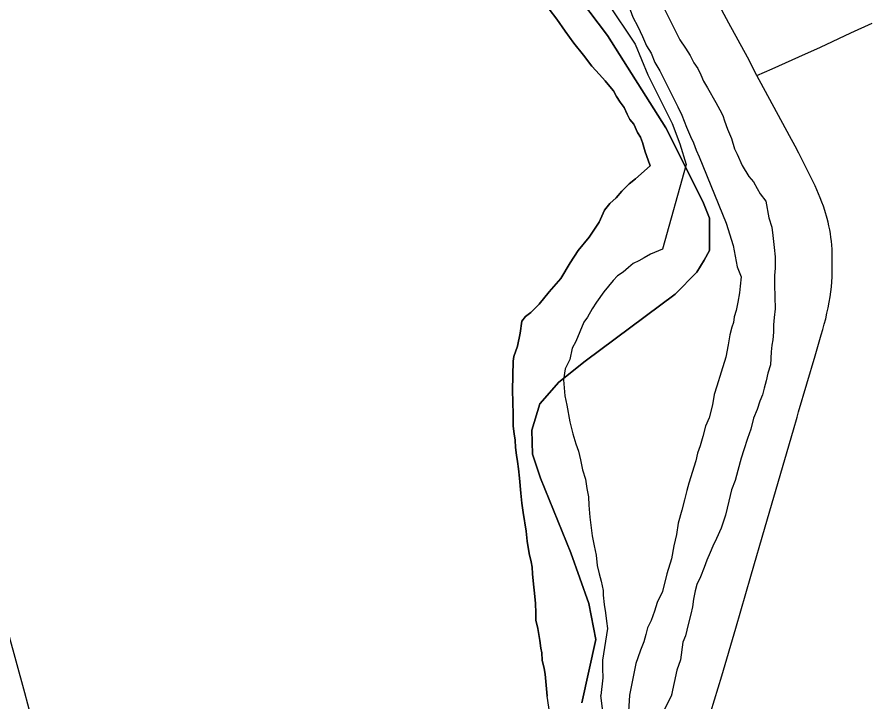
# Model space of a CAD drawing. Extents: x -59 to 82, y -3 to 49.
# Drawn here: x -10.0049 to -9.6563, y 29.0169 to 29.2972 of the extents above; entities that cross this region are included whole.
import ezdxf

# ---------------------------------------------------------------- set-up
doc = ezdxf.new("R2010")
doc.units = 0
for name, color, linetype in [('GM_X_City_Street', 7, 'Continuous'), ('GM_X_Corporation', 7, 'Continuous'), ('GM_X_County_Road', 7, 'Continuous'), ('GM_X_Major_River', 7, 'Continuous'), ('GM_X_Minor_River', 7, 'Continuous'), ('GM_X_Rail_Line', 7, 'Continuous')]:
    doc.layers.add(name, color=color, linetype=linetype)

msp = doc.modelspace()

# ---------------------------------------------------------------- linework, layer by layer
at = {"layer": 'GM_X_City_Street'}
msp.add_lwpolyline([(-9.70182, 29.27324), (-9.69552, 29.27598), (-9.68467, 29.28093), (-9.67578, 29.28488), (-9.66333, 29.29079), (-9.65453, 29.29477)], dxfattribs=at)
at = {"layer": 'GM_X_Corporation'}
for points in [[(-9.77345, 29.01657), (-9.76773, 29.04242), (-9.77071, 29.05719), (-9.77801, 29.07794), (-9.79045, 29.10846), (-9.79371, 29.11827), (-9.79393, 29.12816), (-9.79076, 29.13888), (-9.783, 29.1478), (-9.77219, 29.1564), (-9.73526, 29.18384), (-9.72636, 29.19278), (-9.72343, 29.19779), (-9.72124, 29.20164), (-9.72117, 29.21495), (-9.72397, 29.22173), (-9.73906, 29.25182), (-9.76306, 29.28969), (-9.77791, 29.30951)], [(-9.77791, 29.30951), (-9.76306, 29.28969), (-9.73906, 29.25182), (-9.72397, 29.22173), (-9.72117, 29.21495), (-9.72124, 29.20164), (-9.72343, 29.19779), (-9.72636, 29.19278), (-9.73526, 29.18384), (-9.77219, 29.1564), (-9.783, 29.1478), (-9.79076, 29.13888), (-9.79393, 29.12816), (-9.79371, 29.11827), (-9.79045, 29.10846), (-9.77801, 29.07794), (-9.77071, 29.05719), (-9.76773, 29.04242), (-9.77345, 29.01657)]]:
    msp.add_lwpolyline(points, dxfattribs=at)
at = {"layer": 'GM_X_County_Road'}
msp.add_lwpolyline([(-9.72217, 29.00799), (-9.71623, 29.02761), (-9.71049, 29.04719), (-9.70431, 29.06841), (-9.69846, 29.08859), (-9.68685, 29.12833), (-9.68534, 29.1335), (-9.68472, 29.13561), (-9.67793, 29.15858), (-9.67545, 29.16711), (-9.6748, 29.16932), (-9.67419, 29.17154), (-9.67362, 29.17377), (-9.6731, 29.176), (-9.67262, 29.17825), (-9.67218, 29.18051), (-9.67179, 29.18278), (-9.67154, 29.18481), (-9.67132, 29.18684), (-9.67115, 29.18888), (-9.67102, 29.19092), (-9.67092, 29.19296), (-9.67098, 29.20228), (-9.6711, 29.20387), (-9.67126, 29.20545), (-9.67146, 29.20703), (-9.67171, 29.20861), (-9.67199, 29.21017), (-9.67231, 29.21174), (-9.67267, 29.21329), (-9.67307, 29.21483), (-9.67403, 29.21809), (-9.67459, 29.2198), (-9.67519, 29.22151), (-9.67583, 29.2232), (-9.67651, 29.22487), (-9.67722, 29.22652), (-9.67798, 29.22816), (-9.67877, 29.22979), (-9.6796, 29.23139), (-9.68173, 29.23574), (-9.68468, 29.24152), (-9.68615, 29.24436), (-9.68843, 29.24864), (-9.70182, 29.27324), (-9.70572, 29.28077), (-9.71332, 29.2947), (-9.72412, 29.31485)], dxfattribs=at)
at = {"layer": 'GM_X_Major_River'}
for points in [[(-9.76297, 29.30307), (-9.75171, 29.28612)], [(-9.78689, 29.30044), (-9.78378, 29.2963), (-9.78028, 29.2914), (-9.77677, 29.28651), (-9.77289, 29.28162), (-9.7694, 29.2771), (-9.7663, 29.27373), (-9.76397, 29.2711), (-9.76204, 29.26884), (-9.76048, 29.26696), (-9.75931, 29.2647), (-9.75775, 29.26244), (-9.75619, 29.26018), (-9.75501, 29.25753), (-9.75383, 29.25526), (-9.75228, 29.25338), (-9.7507, 29.24998), (-9.74953, 29.2481), (-9.74873, 29.24583), (-9.74753, 29.24204), (-9.74633, 29.23863), (-9.74553, 29.23636), (-9.75153, 29.23095), (-9.75416, 29.229), (-9.75715, 29.22592), (-9.75939, 29.22322), (-9.76202, 29.2209), (-9.76426, 29.2182), (-9.76645, 29.21322), (-9.77054, 29.20708), (-9.77502, 29.20168), (-9.77836, 29.19669), (-9.78205, 29.19016), (-9.78691, 29.18477), (-9.79101, 29.17976), (-9.79438, 29.17628), (-9.79664, 29.17473), (-9.79813, 29.17281), (-9.79881, 29.16785), (-9.79986, 29.16251), (-9.80131, 29.1583), (-9.80166, 29.15639), (-9.80185, 29.14459), (-9.80169, 29.1347), (-9.80161, 29.12976), (-9.80118, 29.12672), (-9.80076, 29.12406), (-9.80071, 29.12102), (-9.80028, 29.11798), (-9.79986, 29.11532), (-9.79942, 29.11229), (-9.79898, 29.10849), (-9.7985, 29.10241)], [(-9.7985, 29.10241), (-9.79898, 29.10849), (-9.79942, 29.11229), (-9.79986, 29.11532), (-9.80028, 29.11798), (-9.80071, 29.12102), (-9.80076, 29.12406), (-9.80118, 29.12672), (-9.80161, 29.12976), (-9.80169, 29.1347), (-9.80185, 29.14459), (-9.80166, 29.15639), (-9.80131, 29.1583), (-9.79986, 29.16251), (-9.79881, 29.16785), (-9.79813, 29.17281), (-9.79664, 29.17473), (-9.79438, 29.17628), (-9.79101, 29.17976), (-9.78691, 29.18477), (-9.78205, 29.19016), (-9.77836, 29.19669), (-9.77502, 29.20168), (-9.77054, 29.20708), (-9.76645, 29.21322), (-9.76426, 29.2182), (-9.76202, 29.2209), (-9.75939, 29.22322), (-9.75715, 29.22592), (-9.75416, 29.229), (-9.75153, 29.23095), (-9.74553, 29.23636), (-9.74633, 29.23863), (-9.74753, 29.24204), (-9.74873, 29.24583), (-9.74953, 29.2481), (-9.7507, 29.24998), (-9.75228, 29.25338), (-9.75383, 29.25526), (-9.75501, 29.25753), (-9.75619, 29.26018), (-9.75775, 29.26244), (-9.75931, 29.2647), (-9.76048, 29.26696), (-9.76204, 29.26884), (-9.76397, 29.2711), (-9.7663, 29.27373), (-9.7694, 29.2771), (-9.77289, 29.28162), (-9.77677, 29.28651), (-9.78028, 29.2914), (-9.78378, 29.2963), (-9.78689, 29.30044)], [(-9.75171, 29.28612), (-9.74649, 29.27355), (-9.73656, 29.25366), (-9.73342, 29.24529), (-9.73081, 29.23691), (-9.74041, 29.20219), (-9.74533, 29.20022), (-9.74796, 29.19866), (-9.75023, 29.19748), (-9.75249, 29.19631), (-9.75437, 29.19476), (-9.75662, 29.19282), (-9.75887, 29.19127), (-9.76074, 29.18934), (-9.76261, 29.18702), (-9.76447, 29.18471), (-9.76744, 29.18049), (-9.7693, 29.17779), (-9.77115, 29.17434), (-9.77264, 29.17242), (-9.77593, 29.16438), (-9.77741, 29.16169), (-9.77848, 29.15711), (-9.78031, 29.15328), (-9.781, 29.1487), (-9.78052, 29.14224), (-9.77969, 29.13845), (-9.77844, 29.13162), (-9.77722, 29.12669), (-9.77601, 29.12252), (-9.77482, 29.1195), (-9.77401, 29.11608), (-9.77318, 29.11191), (-9.77197, 29.10812), (-9.77153, 29.10433), (-9.77072, 29.10091), (-9.77066, 29.09749), (-9.7702, 29.09255), (-9.76932, 29.08495), (-9.76849, 29.08078), (-9.76766, 29.07699), (-9.76722, 29.07281), (-9.7664, 29.06939), (-9.76559, 29.06636), (-9.76477, 29.06257), (-9.76474, 29.06067), (-9.7643, 29.05687), (-9.76386, 29.05345), (-9.76342, 29.05003), (-9.76299, 29.04699), (-9.76506, 29.03403), (-9.76501, 29.0306), (-9.76495, 29.0268), (-9.7658, 29.01952)], [(-9.75171, 29.28612), (-9.74649, 29.27355), (-9.73656, 29.25366), (-9.73342, 29.24529), (-9.73081, 29.23691), (-9.74041, 29.20219), (-9.74533, 29.20022), (-9.74796, 29.19866), (-9.75023, 29.19748), (-9.75249, 29.19631), (-9.75437, 29.19476), (-9.75662, 29.19282), (-9.75887, 29.19127), (-9.76074, 29.18934), (-9.76261, 29.18702), (-9.76447, 29.18471), (-9.76744, 29.18049), (-9.7693, 29.17779), (-9.77115, 29.17434), (-9.77264, 29.17242), (-9.77593, 29.16438), (-9.77741, 29.16169), (-9.77848, 29.15711), (-9.78031, 29.15328), (-9.781, 29.1487), (-9.78052, 29.14224), (-9.77969, 29.13845), (-9.77844, 29.13162), (-9.77722, 29.12669), (-9.77601, 29.12252), (-9.77482, 29.1195), (-9.77401, 29.11608), (-9.77318, 29.11191), (-9.77197, 29.10812), (-9.77153, 29.10433), (-9.77072, 29.10091), (-9.77066, 29.09749), (-9.7702, 29.09255), (-9.76932, 29.08495), (-9.76849, 29.08078), (-9.76766, 29.07699), (-9.76722, 29.07281), (-9.7664, 29.06939), (-9.76559, 29.06636), (-9.76477, 29.06257), (-9.76474, 29.06067), (-9.7643, 29.05687), (-9.76386, 29.05345), (-9.76342, 29.05003), (-9.76299, 29.04699), (-9.76506, 29.03403), (-9.76501, 29.0306), (-9.76495, 29.0268), (-9.7658, 29.01952)], [(-9.7985, 29.10241), (-9.79806, 29.09823), (-9.79761, 29.09443), (-9.79635, 29.08684), (-9.7959, 29.08266), (-9.79506, 29.07772), (-9.79424, 29.07431), (-9.79383, 29.07203), (-9.79378, 29.06937), (-9.79334, 29.06519), (-9.79289, 29.06139), (-9.79244, 29.05722), (-9.79238, 29.05341), (-9.79233, 29.05037), (-9.79152, 29.04695), (-9.79068, 29.04202), (-9.79025, 29.03898), (-9.78984, 29.03709), (-9.78979, 29.03404), (-9.78897, 29.03063), (-9.78855, 29.02835), (-9.78777, 29.01929)], [(-9.78777, 29.01929), (-9.78855, 29.02835), (-9.78897, 29.03063), (-9.78979, 29.03404), (-9.78984, 29.03709), (-9.79025, 29.03898), (-9.79068, 29.04202), (-9.79152, 29.04695), (-9.79233, 29.05037), (-9.79238, 29.05341), (-9.79244, 29.05722), (-9.79289, 29.06139), (-9.79334, 29.06519), (-9.79378, 29.06937), (-9.79383, 29.07203), (-9.79424, 29.07431), (-9.79506, 29.07772), (-9.7959, 29.08266), (-9.79635, 29.08684), (-9.79761, 29.09443), (-9.79806, 29.09823), (-9.7985, 29.10241)], [(-9.80037, 28.9511), (-9.79619, 28.95731), (-9.7923, 28.96696), (-9.78726, 28.97919), (-9.78351, 28.99114), (-9.78775, 29.01929)], [(-9.7841, 28.93984), (-9.77849, 28.95054), (-9.77488, 28.96306), (-9.77085, 28.97616), (-9.76681, 28.98969), (-9.7635, 29.0025), (-9.76568, 29.01952)]]:
    msp.add_lwpolyline(points, dxfattribs=at)
at = {"layer": 'GM_X_Minor_River'}
for points in [[(-9.7542, 29.30168), (-9.75261, 29.29714), (-9.75064, 29.29336), (-9.74867, 29.2892), (-9.74709, 29.28542), (-9.74514, 29.28241), (-9.74356, 29.27863), (-9.7416, 29.27523), (-9.73806, 29.26805), (-9.73414, 29.2605), (-9.73256, 29.2571), (-9.73058, 29.25218), (-9.72899, 29.2484), (-9.72781, 29.24575), (-9.72662, 29.24273), (-9.72544, 29.24008), (-9.71434, 29.21285), (-9.71153, 29.20376), (-9.70987, 29.19503), (-9.70828, 29.19087), (-9.7086, 29.18706), (-9.70894, 29.18439), (-9.70963, 29.18057), (-9.71034, 29.17714), (-9.71106, 29.17447), (-9.7114, 29.17218), (-9.71213, 29.17027), (-9.71284, 29.16721), (-9.71353, 29.16302), (-9.71459, 29.15805), (-9.7164, 29.15194), (-9.71821, 29.1462), (-9.71929, 29.14276), (-9.71998, 29.13857), (-9.72142, 29.13322), (-9.72288, 29.12977), (-9.72396, 29.12557), (-9.72503, 29.12175), (-9.72613, 29.11869), (-9.72684, 29.11563), (-9.72973, 29.10646), (-9.73044, 29.10341), (-9.73152, 29.09959), (-9.73259, 29.09538), (-9.73403, 29.09004), (-9.73471, 29.08546), (-9.73578, 29.08088), (-9.73683, 29.07554), (-9.73864, 29.06942), (-9.74042, 29.06217), (-9.74263, 29.05757), (-9.74371, 29.05413), (-9.74517, 29.0503), (-9.74664, 29.04724), (-9.74736, 29.04456), (-9.74807, 29.04151), (-9.74954, 29.03806), (-9.75063, 29.035), (-9.75135, 29.03271), (-9.75403, 29.01964)], [(-9.73973, 29.30075), (-9.73777, 29.2966), (-9.7358, 29.29282), (-9.73344, 29.28791), (-9.7311, 29.28452), (-9.72915, 29.2815), (-9.72758, 29.27848), (-9.72602, 29.27622), (-9.72484, 29.27357), (-9.72366, 29.27093), (-9.72209, 29.26829), (-9.71857, 29.26225), (-9.717, 29.25923), (-9.71582, 29.25696), (-9.71502, 29.25469), (-9.71383, 29.25129), (-9.71225, 29.24751), (-9.71104, 29.24334), (-9.70986, 29.24107), (-9.70788, 29.23653), (-9.70515, 29.23201), (-9.70321, 29.22975), (-9.70165, 29.22711), (-9.70047, 29.22485), (-9.69814, 29.22184), (-9.69688, 29.21501), (-9.69568, 29.21122), (-9.69524, 29.2078), (-9.69478, 29.20286), (-9.69434, 29.19906), (-9.69431, 29.19716), (-9.69427, 29.1945), (-9.6946, 29.19145), (-9.69454, 29.18764), (-9.69438, 29.17776), (-9.6947, 29.17433), (-9.69503, 29.17128), (-9.69498, 29.16823), (-9.69531, 29.16518), (-9.69566, 29.1629), (-9.69599, 29.16023), (-9.69629, 29.1549), (-9.69737, 29.15146), (-9.69808, 29.1484), (-9.69879, 29.14535), (-9.69951, 29.14267), (-9.70061, 29.13999), (-9.70169, 29.13655), (-9.70316, 29.13311), (-9.70423, 29.12852), (-9.70569, 29.1247), (-9.70713, 29.12011), (-9.70822, 29.11667), (-9.70966, 29.1117), (-9.71073, 29.1075), (-9.71219, 29.10367), (-9.71326, 29.09909), (-9.71468, 29.09336), (-9.7165, 29.08801), (-9.71833, 29.0838), (-9.7198, 29.08073), (-9.7209, 29.07805), (-9.72237, 29.07499)], [(-9.72237, 29.07499), (-9.72346, 29.07193), (-9.72492, 29.0681), (-9.72639, 29.06503), (-9.72711, 29.06236), (-9.72782, 29.05893), (-9.72815, 29.05588), (-9.72886, 29.05282), (-9.72993, 29.04862), (-9.731, 29.04404), (-9.73209, 29.04136), (-9.73312, 29.03412), (-9.73457, 29.02991), (-9.73677, 29.01982)], [(-9.75403, 29.01964), (-9.75509, 29.00209)], [(-9.73666, 29.01982), (-9.74456, 29.00422)]]:
    msp.add_lwpolyline(points, dxfattribs=at)
at = {"layer": 'GM_X_Rail_Line'}
msp.add_lwpolyline([(-9.99055, 28.97897), (-10.00171, 29.02067), (-10.01515, 29.06953), (-10.01955, 29.08337), (-10.02345, 29.09477), (-10.02834, 29.10748), (-10.03258, 29.11815), (-10.03705, 29.12816), (-10.04341, 29.14087), (-10.05009, 29.153), (-10.05562, 29.16229), (-10.06238, 29.17271), (-10.07305, 29.18786), (-10.08079, 29.19763), (-10.08836, 29.207), (-10.10001, 29.221), (-10.28145, 29.43022), (-10.36745, 29.52949)], dxfattribs=at)

doc.saveas('drawing.dxf')
